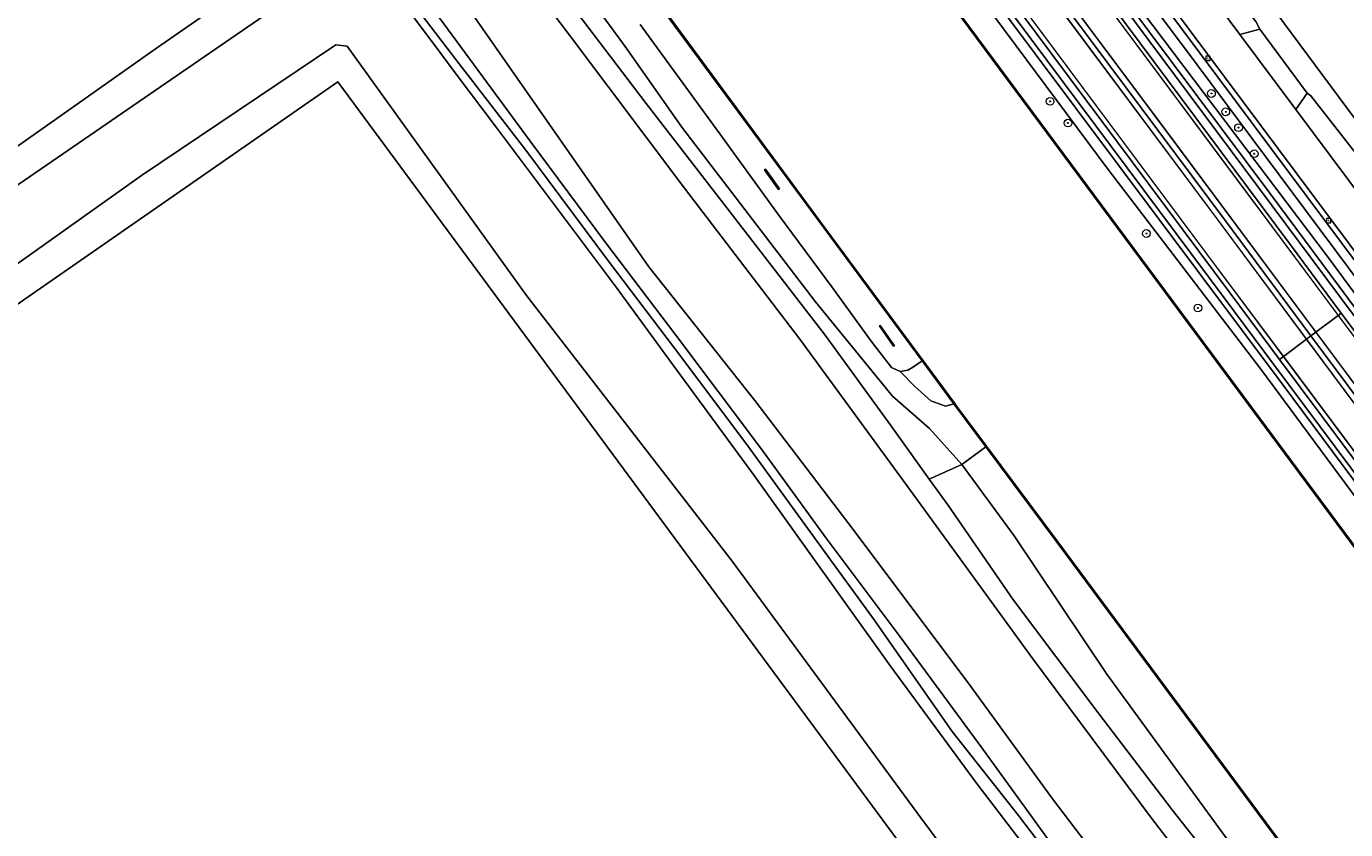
# Model space of a CAD drawing. Header units: metres. Extents: x 168032 to 180145, y 382923 to 399665.
# Tile 263 of 293: x 169665 to 169801, y 397392 to 397475. Entities that reach past the tile are written whole.
import ezdxf
from ezdxf.enums import TextEntityAlignment as Align

# ---------------------------------------------------------------- set-up
doc = ezdxf.new("R2010")
doc.units = ezdxf.units.M
doc.linetypes.add('VW-3-3_STREEP', pattern=[6, 3, -3])
doc.layers.get('0').update_dxf_attribs({"color": 8, "lineweight": 18})
for name, color, linetype, lineweight in [('B-WE-GK-BESCHOEIING_DAMWAND-G', 8, 'GK-BESCHOEIING', 18), ('B-WE-GK-KADEMUUR-GV', 8, 'Continuous', 18), ('B-WE-GR-BOOM-S', 8, 'Continuous', 18), ('B-WE-GR-BOS_GEMENGD-GV', 8, 'Continuous', 18), ('B-WE-GR-BOS_LOOF-GV', 8, 'Continuous', 18), ('B-WE-GR-GRAS-GV', 8, 'Continuous', 18), ('B-WE-GR-GROENVOORZIENING-GV', 8, 'Continuous', 18), ('B-WE-GR-HAAG-G', 8, 'GR-HAAG1', 18), ('B-WE-GR-STRUIK-GV', 8, 'Continuous', 18), ('B-WE-GW-TALUD_KRUIN-G', 8, 'Continuous', 18), ('B-WE-IE-MEUBILAIR_WEGMEUBILAIR-G', 8, 'Continuous', 18), ('B-WE-IE-TERREINAFSCHEIDING_KUNSTMATIG_HEKWERK-G', 8, 'IE-TERREINAFSCHEIDING-KUNSTMATIG', 18), ('B-WE-IE-TERREINAFSCHEIDING_KUNSTMATIG_MUUR-GV', 8, 'Continuous', 18), ('B-WE-OG-TERREIN_ERF-GV', 8, 'Continuous', 18), ('B-WE-OG-WATER-GV', 8, 'Continuous', 18), ('B-WE-OG-WATER_GREPPEL-GV', 8, 'Continuous', 18), ('B-WE-OG-WATER_SLOOT-GV', 8, 'Continuous', 18), ('B-WE-OG-WEG-GV', 8, 'Continuous', 18), ('B-WE-RI-GWA_KOLK-S', 8, 'Continuous', 18), ('B-WE-VH-VERHARDING_ASFALT-GV', 8, 'Continuous', 18), ('B-WE-VH-VERHARDING_BETONSTRAATSTEEN-GV', 8, 'Continuous', 18), ('B-WE-VH-VERHARDING_FUNDERING_ZAND-GV', 8, 'Continuous', 18), ('B-WE-VH-VERHARDING_GRASBETONSTEEN-GV', 8, 'Continuous', 18), ('B-WE-VW-MARKERING_LANGS_STREEP_33-G', 8, 'VW-3-3_STREEP', 13), ('B-WE-VW-MARKERING_LANGS_STREEP_DOORGETROKKEN_3X015-G', 8, 'Continuous', 13), ('B-WE-VW-MARKERING_PICTOGRAM-G', 8, 'Continuous', 18)]:
    doc.layers.add(name, color=color, linetype=linetype, lineweight=lineweight)
doc.styles.add('NLCS-ISO', font='NLCS-ISO.ttf')
doc.linetypes.add('GK-BESCHOEIING', pattern='A,30,-5,[1,NLCS.SHX,S=1,R=0,X=0,Y=0],-5', length=40)
doc.linetypes.add('GR-HAAG1', pattern='A,6,[176,NLCS.SHX,S=0.125,R=0,X=0,Y=0],-2', length=8)
doc.linetypes.add('IE-TERREINAFSCHEIDING-KUNSTMATIG', pattern='A,4,[82,NLCS.SHX,S=0.75,R=90,X=0,Y=0],4,-2', length=10)

# ---------------------------------------------------------------- blocks, each defined once
blk = doc.blocks.new('SRI-KOLK-SO')
at = {"color": 0, "linetype": 'ByBlock', "lineweight": 18}
blk.add_lwpolyline([(-1.125, -1.125), (1.125, -1.125), (1.125, 1.125), (-1.125, 1.125)], close=True, dxfattribs=at)
at = {"color": 0, "linetype": 'ByBlock', "lineweight": 18, "style": 'NLCS-ISO'}
blk.add_text('k', height=1.5, dxfattribs=at).set_placement((0, 0), align=Align.MIDDLE_CENTER)
blk = doc.blocks.new('SGR-BOOM_01-SO')
at = {"linetype": 'ByBlock', "lineweight": 18}
h = blk.add_hatch(color=0, dxfattribs=at)
h.dxf.hatch_style = 1
edge = h.paths.add_edge_path()
edge.add_arc((0, 0), 0.25, 0, 360)
at = {"color": 0, "linetype": 'ByBlock', "lineweight": 18}
for radius in [2, 0.25]:
    blk.add_circle((0, 0), radius, dxfattribs=at)

msp = doc.modelspace()

# ---------------------------------------------------------------- linework, layer by layer
at = {"layer": 'B-WE-GK-BESCHOEIING_DAMWAND-G', "flags": 128}
for points in [[(169638.37, 397641.729), (169658.733, 397614.351), (169680.825, 397584.766), (169702.843, 397554.926), (169730.758, 397517.612), (169754.97, 397484.883), (169779.341, 397452.045), (169804.395, 397418.286), (169831.302, 397381.879), (169848.598, 397358.696), (169863.92, 397338.299)], [(169760.753, 397435.991), (169747.292, 397454.188), (169728.305, 397479.945), (169700.033, 397518.184), (169681.011, 397543.951), (169668.154, 397561.2), (169661.74, 397569.811), (169637.838, 397602.143), (169619.671, 397626.382)], [(169742.581, 397458.223), (169741.125, 397460.266)], [(169754.508, 397441.956), (169753.048, 397444.072)]]:
    msp.add_lwpolyline(points, dxfattribs=at)
at = {"layer": 'B-WE-GK-KADEMUUR-GV', "flags": 128}
msp.add_lwpolyline([(169799.731, 397383.447), (169799.999, 397383.088), (169800.079, 397383.148), (169799.09, 397384.475), (169793.106, 397392.514), (169771.5, 397421.661), (169764.106, 397431.577), (169760.93, 397435.836), (169760.804, 397436.007), (169760.723, 397435.954), (169764.026, 397431.517), (169771.42, 397421.601), (169793.026, 397392.454), (169799.01, 397384.415)], close=True, dxfattribs=at)
at = {"layer": 'B-WE-GR-BOS_GEMENGD-GV', "flags": 128}
for points in [[(169556.118, 397443.816), (169578.644, 397411.698), (169582.969, 397406.093), (169609.125, 397424.369), (169644.618, 397449.306), (169678.028, 397472.829), (169697.141, 397486.096), (169696.646, 397486.753), (169694.063, 397490.257), (169692.609, 397492.228), (169679.485, 397510.025), (169672.569, 397519.403), (169659.222, 397537.749), (169648.968, 397551.841), (169643.126, 397559.555), (169626.002, 397582.162), (169622.461, 397587.003), (169603.195, 397613.33), (169600.712, 397616.493), (169592.559, 397626.877), (169582.389, 397641.044), (169575.996, 397649.949), (169553.939, 397678.617)], [(169767.669, 397390.63), (169763.066, 397396.636), (169754.149, 397408.78), (169739.994, 397428.518), (169731.619, 397439.98), (169725.706, 397448.071), (169713.354, 397464.514), (169709.011, 397470.295), (169706.605, 397473.498), (169700.929, 397481.053), (169699.324, 397483.189), (169663.181, 397458.343), (169613.52, 397423.571), (169581.979, 397401.629), (169569.002, 397420.486), (169539.688, 397462.947), (169507.065, 397509.507), (169467.654, 397564.776), (169464.684, 397569.304), (169462.999, 397571.542), (169462.344, 397572.352), (169462.115, 397573.683), (169462.05, 397573.627)], [(169707.542, 397221.459), (169707.288, 397221.862), (169672.93, 397271.468), (169639.625, 397317.184), (169610.627, 397359.881), (169586.483, 397396.014), (169594.145, 397401.039), (169623.394, 397421.944), (169676.464, 397459.633), (169696.61, 397473.179)], [(169696.61, 397473.179), (169697.797, 397473.038), (169716.41, 397447.202), (169737.722, 397419.658), (169757.288, 397393.028), (169772.727, 397372.271)]]:
    msp.add_lwpolyline(points, dxfattribs=at)
msp.add_lwpolyline([(169696.823, 397469.361), (169589.591, 397394.943), (169620.389, 397350.493), (169639.875, 397321.283), (169660.909, 397292.073), (169687.996, 397255.056), (169709.504, 397225.463), (169818.849, 397303.842), (169817.87, 397305.451)], close=True, dxfattribs=at)
at = {"layer": 'B-WE-GR-BOS_LOOF-GV', "flags": 128}
msp.add_lwpolyline([(169789.123, 397390.734), (169776.57, 397407.938), (169766.965, 397422.275), (169761.538, 397429.679), (169758.171, 397428.147), (169760.073, 397425.492), (169766.897, 397415.613), (169775.675, 397403.942), (169783.34, 397393.889), (169791.224, 397383.877)], dxfattribs=at)
at = {"layer": 'B-WE-GR-GRAS-GV', "flags": 128}
for points in [[(169834.884, 397384.112), (169794.857, 397437.908), (169764.916, 397477.898), (169760.956, 397483.187), (169705.109, 397558.343), (169676.296, 397596.811), (169673.925, 397600.011), (169652.218, 397629.299), (169641.202, 397644.055), (169640.852, 397643.789), (169658.455, 397619.631), (169674.879, 397597.08), (169698.113, 397565.863), (169720.217, 397536.437), (169733.723, 397518.097), (169747.256, 397499.787), (169760.629, 397481.874), (169776.727, 397460.25), (169792.537, 397439.564), (169807.491, 397419.372), (169821.359, 397400.456), (169835.756, 397381.339)], [(169835.756, 397381.339), (169821.359, 397400.456), (169807.491, 397419.372), (169792.537, 397439.564), (169776.727, 397460.25), (169760.629, 397481.874), (169747.256, 397499.787), (169733.723, 397518.097), (169720.217, 397536.437), (169698.113, 397565.863), (169674.879, 397597.08), (169658.455, 397619.631), (169640.852, 397643.789), (169638.388, 397641.789), (169658.773, 397614.381), (169680.865, 397584.796), (169702.883, 397554.956), (169730.798, 397517.642), (169755.01, 397484.913), (169779.381, 397452.075), (169804.435, 397418.316), (169831.342, 397381.909)]]:
    msp.add_lwpolyline(points, dxfattribs=at)
msp.add_lwpolyline([(169807.428, 397513.949), (169792.501, 397503.286), (169791.882, 397501.415), (169800.693, 397490.303), (169790.136, 397481.968), (169846.73, 397405.689), (169847.954, 397404.353), (169872.068, 397421.639)], close=True, dxfattribs=at)
at = {"layer": 'B-WE-GR-GROENVOORZIENING-GV', "flags": 128}
for points in [[(169793.893, 397376.507), (169781.205, 397393.027), (169768.91, 397409.527), (169756.511, 397426.604), (169744.748, 397442.655), (169732.777, 397458.307), (169720.837, 397474.18), (169708.935, 397489.975), (169696.587, 397507.095), (169684.797, 397522.798), (169672.184, 397539.756), (169659.748, 397555.652), (169647.079, 397572.032), (169635.029, 397587.948), (169623.352, 397603.5), (169615.033, 397614.062), (169610.98, 397619.488), (169607.005, 397624.857), (169599.533, 397635.298), (169594.096, 397643.418), (169588.324, 397652.295), (169581.163, 397662.898), (169572.573, 397674.896), (169565.142, 397684.926)], [(169575.326, 397657.069), (169586.474, 397642.345), (169596.869, 397629.125), (169605.22, 397617.667), (169614.025, 397605.436), (169622.513, 397593.921), (169630.876, 397582.755), (169639.338, 397571.712), (169647.676, 397561.022), (169655.462, 397550.693), (169662.913, 397541.428), (169670.538, 397530.895), (169677.605, 397522.457), (169685.028, 397511.666), (169694.025, 397499.971), (169697.883, 397494.447), (169710.785, 397476.349), (169729.072, 397450.153), (169740.081, 397436.305), (169750.264, 397422.928), (169762.478, 397406.663), (169771.044, 397394.862), (169781.098, 397381.691)]]:
    msp.add_lwpolyline(points, dxfattribs=at)
for points in [[(169704.284, 397503.344), (169691.773, 397520.349), (169681.445, 397534.481), (169673.132, 397545.288), (169668.597, 397551.617), (169666.782, 397550.357), (169672.109, 397543.446), (169681.398, 397530.992), (169691.941, 397517.059), (169702.526, 397502.849), (169710.865, 397491.503), (169719.108, 397479.839), (169728.788, 397467.098), (169738.948, 397454.006), (169747.351, 397443.088), (169754.18, 397433.717), (169758.171, 397428.147), (169761.538, 397429.679), (169758.198, 397433.406), (169754.337, 397436.775), (169746.374, 397446.525), (169732.511, 397464.656), (169726.64, 397473.02), (169715.958, 397487.601)], [(169761.538, 397429.679), (169766.965, 397422.275), (169776.57, 397407.938), (169789.123, 397390.734), (169799.619, 397376.308), (169812.391, 397359.466), (169822.242, 397346.669), (169832.187, 397334.306), (169840.105, 397322.683), (169843.233, 397324.847), (169834.185, 397337.008), (169818.554, 397358.074), (169804.151, 397377.438), (169803.291, 397376.063), (169803.211, 397376.003), (169797.341, 397383.714), (169797.421, 397383.774), (169799.01, 397384.415), (169793.026, 397392.454), (169771.42, 397421.601), (169764.026, 397431.517)]]:
    msp.add_lwpolyline(points, close=True, dxfattribs=at)
at = {"layer": 'B-WE-GR-HAAG-G', "flags": 128}
for points in [[(169933.128, 397274.471), (169918.417, 397293.8), (169878.056, 397347.645), (169850.132, 397385.222), (169841.947, 397396.152), (169841.203, 397397.145), (169837.208, 397402.481), (169812.965, 397434.856), (169785.938, 397471.114), (169780.386, 397478.582), (169761.541, 397503.926), (169716.21, 397564.333), (169695.843, 397591.648), (169693.221, 397595.175), (169684.032, 397607.536), (169674.614, 397620.206), (169657.001, 397643.909), (169640.974, 397665.573), (169627.988, 397683.156), (169617.238, 397698.189), (169600.871, 397721.128), (169586.028, 397742.235), (169576.072, 397756.833), (169572.977, 397761.371), (169564.864, 397773.598), (169560.898, 397779.574)], [(169933.128, 397274.471), (169918.417, 397293.8), (169878.056, 397347.645), (169850.132, 397385.222), (169841.947, 397396.152), (169841.203, 397397.145), (169837.208, 397402.481), (169812.965, 397434.856), (169785.938, 397471.114), (169780.386, 397478.582), (169761.541, 397503.926), (169716.21, 397564.333), (169695.843, 397591.648), (169693.221, 397595.175), (169684.032, 397607.536), (169674.614, 397620.206), (169657.001, 397643.909), (169640.974, 397665.573), (169627.988, 397683.156), (169617.238, 397698.189), (169600.871, 397721.128), (169586.028, 397742.235), (169576.072, 397756.833)]]:
    msp.add_lwpolyline(points, dxfattribs=at)
at = {"layer": 'B-WE-GR-STRUIK-GV', "flags": 128}
msp.add_lwpolyline([(169715.958, 397487.601), (169726.64, 397473.02), (169732.511, 397464.656), (169746.374, 397446.525), (169754.337, 397436.775), (169758.198, 397433.406), (169761.538, 397429.679), (169764.026, 397431.517), (169760.723, 397435.954), (169759.839, 397435.717), (169758.329, 397436.28), (169756.671, 397437.764), (169755.141, 397439.322), (169754.249, 397439.742), (169752.154, 397442.45), (169748.07, 397448.093), (169742.543, 397455.574), (169736.719, 397463.582), (169728.191, 397475.302)], dxfattribs=at)
at = {"layer": 'B-WE-GW-TALUD_KRUIN-G', "flags": 128}
for points in [[(169866.651, 397340.133), (169855.529, 397354.226), (169845.133, 397368.891), (169835.756, 397381.339), (169821.359, 397400.456), (169807.491, 397419.372), (169792.537, 397439.564), (169776.727, 397460.25), (169760.629, 397481.874), (169747.256, 397499.787), (169733.723, 397518.097), (169720.217, 397536.437), (169698.113, 397565.863), (169674.879, 397597.08), (169658.455, 397619.631), (169640.852, 397643.789)], [(169668.597, 397551.617), (169673.132, 397545.288), (169681.445, 397534.481), (169691.773, 397520.349), (169704.284, 397503.344), (169715.958, 397487.601), (169726.64, 397473.02), (169732.511, 397464.656), (169746.374, 397446.525), (169754.337, 397436.775), (169758.198, 397433.406), (169761.538, 397429.679)], [(169761.538, 397429.679), (169766.965, 397422.275), (169776.57, 397407.938), (169789.123, 397390.734), (169799.619, 397376.308), (169812.391, 397359.466), (169822.242, 397346.669), (169832.187, 397334.306), (169840.105, 397322.683)]]:
    msp.add_lwpolyline(points, dxfattribs=at)
at = {"layer": 'B-WE-IE-MEUBILAIR_WEGMEUBILAIR-G', "flags": 128}
for points in [[(169559.138, 397772.225), (169560.295, 397770.672), (169665.555, 397629.342), (169682.596, 397606.468), (169691.617, 397594.357), (169698.142, 397585.599), (169727.826, 397545.697), (169758.322, 397504.839), (169778.553, 397477.77), (169793.482, 397457.794), (169827.648, 397411.85), (169839.566, 397395.919), (169839.721, 397395.712), (169871.625, 397353.068), (169875.574, 397347.592), (169923.392, 397283.411), (169933.178, 397270.277), (169957.004, 397238.582)], [(169977.888, 397192.504), (169937.98, 397245.99), (169893.279, 397305.866), (169866.576, 397341.628), (169856.727, 397354.832), (169834.884, 397384.112), (169794.857, 397437.908), (169764.916, 397477.898), (169760.956, 397483.187), (169705.109, 397558.343), (169676.296, 397596.811), (169673.925, 397600.011), (169652.218, 397629.299), (169626.568, 397663.655), (169624.265, 397666.74), (169597.154, 397703.201)]]:
    msp.add_lwpolyline(points, dxfattribs=at)
at = {"layer": 'B-WE-IE-TERREINAFSCHEIDING_KUNSTMATIG_HEKWERK-G', "flags": 128}
msp.add_lwpolyline([(169797.74, 397467.9), (169820.258, 397439.159), (169831.675, 397423.823)], dxfattribs=at)
at = {"layer": 'B-WE-IE-TERREINAFSCHEIDING_KUNSTMATIG_MUUR-GV', "flags": 128}
for points in [[(169638.388, 397641.789), (169638.31, 397641.725), (169658.693, 397614.321), (169680.785, 397584.736), (169702.803, 397554.896), (169730.718, 397517.582), (169754.93, 397484.853), (169779.301, 397452.015), (169804.355, 397418.256), (169831.262, 397381.849), (169848.558, 397358.666), (169863.88, 397338.269), (169863.96, 397338.329), (169848.638, 397358.726), (169831.342, 397381.909), (169804.435, 397418.316), (169779.381, 397452.075), (169755.01, 397484.913), (169730.798, 397517.642), (169702.883, 397554.956), (169680.865, 397584.796), (169658.773, 397614.381)], [(169619.619, 397626.369), (169637.798, 397602.113), (169661.7, 397569.781), (169668.114, 397561.17), (169680.971, 397543.921), (169699.993, 397518.154), (169728.265, 397479.915), (169747.252, 397454.158), (169757.412, 397440.424), (169760.723, 397435.954), (169760.804, 397436.007), (169747.332, 397454.218), (169728.345, 397479.975), (169700.073, 397518.214), (169681.051, 397543.981), (169668.194, 397561.23), (169661.78, 397569.841), (169637.878, 397602.173), (169619.699, 397626.429)], [(169741.166, 397460.295), (169741.084, 397460.237), (169742.54, 397458.194), (169742.622, 397458.252)], [(169754.549, 397441.984), (169753.089, 397444.1), (169753.007, 397444.044), (169754.467, 397441.928)]]:
    msp.add_lwpolyline(points, close=True, dxfattribs=at)
at = {"layer": 'B-WE-OG-TERREIN_ERF-GV', "flags": 128}
msp.add_lwpolyline([(169790.136, 397481.968), (169788.258, 397480.485), (169792.017, 397475.583), (169792.439, 397474.791), (169797.342, 397468.163), (169797.74, 397467.9), (169820.258, 397439.159), (169831.675, 397423.823), (169844.943, 397405.009), (169846.334, 397403.192), (169847.954, 397404.353), (169846.73, 397405.689)], close=True, dxfattribs=at)
at = {"layer": 'B-WE-OG-WATER-GV', "flags": 128}
for points in [[(169831.262, 397381.849), (169804.355, 397418.256), (169779.301, 397452.015), (169754.93, 397484.853), (169730.718, 397517.582), (169702.803, 397554.896), (169680.785, 397584.736), (169658.693, 397614.321), (169638.31, 397641.725), (169619.699, 397626.429), (169637.878, 397602.173), (169661.78, 397569.841), (169668.194, 397561.23), (169681.051, 397543.981), (169700.073, 397518.214), (169728.345, 397479.975), (169747.332, 397454.218), (169760.804, 397436.007), (169760.93, 397435.836), (169764.106, 397431.577), (169771.5, 397421.661), (169793.106, 397392.514), (169799.09, 397384.475)], [(169624.181, 397585.814), (169632.164, 397575.264), (169639.401, 397565.642), (169647.672, 397554.466), (169656.258, 397542.959), (169667.379, 397527.744), (169679.024, 397512.064), (169687.676, 397500.551), (169695.393, 397490.248), (169700.75, 397482.575), (169709.072, 397471.673), (169716.325, 397462.249), (169724.903, 397450.766), (169731.727, 397441.722), (169739.152, 397431.886), (169746.83, 397421.297), (169752.435, 397413.576), (169760.546, 397402.006), (169767.406, 397393.3), (169777.107, 397380.555)], [(169771.142, 397389.891), (169763.713, 397400.153), (169755.138, 397411.817), (169747.48, 397422.031), (169740.762, 397431.262), (169731.889, 397443.086), (169724.589, 397452.682), (169716.778, 397463.19), (169705.979, 397477.871), (169699.254, 397486.258), (169694.628, 397492.534), (169688.842, 397500.444), (169682.311, 397509.164), (169677.504, 397515.653), (169670.995, 397524.126), (169665.166, 397532.21), (169658.094, 397541.661), (169653.491, 397548.143), (169649.066, 397553.879), (169644.665, 397560.069), (169639.859, 397566.465), (169634.957, 397572.907), (169629.226, 397580.294)], [(169728.191, 397475.302), (169736.719, 397463.582), (169742.543, 397455.574), (169748.07, 397448.093), (169752.154, 397442.45), (169754.249, 397439.742), (169755.141, 397439.322), (169755.934, 397439.467), (169756.524, 397439.803), (169757.412, 397440.424), (169747.252, 397454.158), (169728.265, 397479.915)]]:
    msp.add_lwpolyline(points, dxfattribs=at)
for points in [[(169741.084, 397460.237), (169741.166, 397460.295), (169742.622, 397458.252), (169742.54, 397458.194)], [(169753.007, 397444.044), (169753.089, 397444.1), (169754.549, 397441.984), (169754.467, 397441.928)]]:
    msp.add_lwpolyline(points, close=True, dxfattribs=at)
at = {"layer": 'B-WE-OG-WATER_GREPPEL-GV', "flags": 128}
for points in [[(169569.002, 397420.486), (169581.979, 397401.629), (169613.52, 397423.571), (169663.181, 397458.343), (169699.324, 397483.189), (169697.706, 397485.343), (169697.633, 397485.44), (169697.141, 397486.096), (169678.028, 397472.829), (169644.618, 397449.306), (169609.125, 397424.369), (169582.969, 397406.093), (169578.644, 397411.698), (169556.118, 397443.816)], [(169818.849, 397303.842), (169820.098, 397304.738), (169821.9, 397305.636), (169821.128, 397306.687), (169812.692, 397318.177), (169791.539, 397347.427), (169772.727, 397372.271), (169757.288, 397393.028), (169737.722, 397419.658), (169716.41, 397447.202), (169697.797, 397473.038), (169696.61, 397473.179), (169676.464, 397459.633), (169623.394, 397421.944), (169594.145, 397401.039), (169586.483, 397396.014), (169610.627, 397359.881), (169639.625, 397317.184), (169672.93, 397271.468), (169707.288, 397221.862), (169707.542, 397221.459)], [(169710.681, 397223.844), (169709.504, 397225.463), (169687.996, 397255.056), (169660.909, 397292.073), (169639.875, 397321.283), (169620.389, 397350.493), (169589.591, 397394.943), (169696.823, 397469.361), (169817.87, 397305.451), (169818.849, 397303.842)]]:
    msp.add_lwpolyline(points, dxfattribs=at)
at = {"layer": 'B-WE-OG-WATER_SLOOT-GV', "flags": 128}
for points in [[(169781.098, 397381.691), (169771.044, 397394.862), (169762.478, 397406.663), (169750.264, 397422.928), (169740.081, 397436.305), (169729.072, 397450.153), (169710.785, 397476.349), (169697.883, 397494.447), (169694.025, 397499.971), (169685.028, 397511.666), (169677.605, 397522.457), (169670.538, 397530.895), (169662.913, 397541.428), (169655.462, 397550.693), (169647.676, 397561.022), (169639.338, 397571.712), (169630.876, 397582.755), (169622.513, 397593.921), (169614.025, 397605.436), (169605.22, 397617.667), (169596.869, 397629.125), (169586.474, 397642.345), (169575.326, 397657.069)], [(169777.107, 397380.555), (169767.406, 397393.3), (169760.546, 397402.006), (169752.435, 397413.576), (169746.83, 397421.297), (169739.152, 397431.886), (169731.727, 397441.722), (169724.903, 397450.766), (169716.325, 397462.249), (169709.072, 397471.673), (169700.75, 397482.575), (169695.393, 397490.248), (169687.676, 397500.551), (169679.024, 397512.064), (169667.379, 397527.744), (169656.258, 397542.959), (169647.672, 397554.466), (169639.401, 397565.642), (169632.164, 397575.264), (169624.181, 397585.814)], [(169626.002, 397582.162), (169643.126, 397559.555), (169648.968, 397551.841), (169659.222, 397537.749), (169672.569, 397519.403), (169679.485, 397510.025), (169692.609, 397492.228), (169694.063, 397490.257), (169696.646, 397486.753), (169697.141, 397486.096), (169697.633, 397485.44), (169697.706, 397485.343), (169699.324, 397483.189), (169700.929, 397481.053), (169706.605, 397473.498), (169709.011, 397470.295), (169713.354, 397464.514), (169725.706, 397448.071), (169731.619, 397439.98), (169739.994, 397428.518), (169754.149, 397408.78), (169763.066, 397396.636), (169767.669, 397390.63)], [(169629.226, 397580.294), (169634.957, 397572.907), (169639.859, 397566.465), (169644.665, 397560.069), (169649.066, 397553.879), (169653.491, 397548.143), (169658.094, 397541.661), (169665.166, 397532.21), (169670.995, 397524.126), (169677.504, 397515.653), (169682.311, 397509.164), (169688.842, 397500.444), (169694.628, 397492.534), (169699.254, 397486.258), (169705.979, 397477.871), (169716.778, 397463.19), (169724.589, 397452.682), (169731.889, 397443.086), (169740.762, 397431.262), (169747.48, 397422.031), (169755.138, 397411.817), (169763.713, 397400.153), (169771.142, 397389.891)]]:
    msp.add_lwpolyline(points, dxfattribs=at)
msp.add_lwpolyline([(169755.141, 397439.322), (169756.671, 397437.764), (169758.329, 397436.28), (169759.839, 397435.717), (169760.723, 397435.954), (169757.412, 397440.424), (169756.524, 397439.803), (169755.934, 397439.467)], close=True, dxfattribs=at)
at = {"layer": 'B-WE-OG-WEG-GV', "flags": 128}
for points in [[(169928.685, 397281.569), (169927.153, 397283.62), (169704.62, 397581.641), (169684.716, 397608.381), (169653.096, 397650.862), (169625.103, 397689.098), (169602.287, 397721.154), (169582.395, 397749.572), (169557.957, 397785.384), (169558.394, 397785.691), (169551.988, 397795.366), (169548.613, 397800.463)], [(169627.988, 397683.156), (169640.974, 397665.573), (169657.001, 397643.909), (169674.614, 397620.206), (169684.032, 397607.536), (169693.221, 397595.175), (169695.843, 397591.648), (169716.21, 397564.333), (169761.541, 397503.926), (169780.386, 397478.582), (169785.938, 397471.114), (169812.965, 397434.856), (169837.208, 397402.481), (169841.203, 397397.145), (169841.947, 397396.152), (169850.132, 397385.222)]]:
    msp.add_lwpolyline(points, dxfattribs=at)
for points in [[(169683.275, 397606.973), (169682.596, 397606.468), (169691.617, 397594.357), (169698.142, 397585.599), (169727.826, 397545.697), (169758.322, 397504.839), (169778.553, 397477.77), (169793.482, 397457.794), (169827.648, 397411.85), (169839.566, 397395.919), (169840.252, 397396.433), (169824.538, 397417.278), (169799.576, 397451.108), (169779.206, 397478.059), (169774.307, 397484.542), (169748.292, 397519.689), (169723.452, 397552.708), (169707.388, 397574.662), (169692.408, 397594.761), (169685.875, 397603.527)], [(169684.032, 397607.536), (169683.275, 397606.973), (169685.875, 397603.527), (169692.408, 397594.761), (169707.388, 397574.662), (169723.452, 397552.708), (169748.292, 397519.689), (169774.307, 397484.542), (169779.206, 397478.059), (169799.576, 397451.108), (169824.538, 397417.278), (169840.252, 397396.433), (169841.203, 397397.145), (169837.208, 397402.481), (169812.965, 397434.856), (169785.938, 397471.114), (169780.386, 397478.582), (169761.541, 397503.926), (169716.21, 397564.333), (169695.843, 397591.648), (169693.221, 397595.175)], [(169682.596, 397606.468), (169682.138, 397606.128), (169691.105, 397594.096), (169701.527, 397580.112), (169727.32, 397545.3), (169762.872, 397497.901), (169778.047, 397477.545), (169800.821, 397446.999), (169839.135, 397395.597), (169839.566, 397395.919), (169827.648, 397411.85), (169793.482, 397457.794), (169778.553, 397477.77), (169758.322, 397504.839), (169727.826, 397545.697), (169698.142, 397585.599), (169691.617, 397594.357)], [(169774.223, 397498.788), (169772.817, 397497.738), (169790.368, 397474.24), (169792.439, 397474.791), (169792.017, 397475.583), (169788.258, 397480.485)], [(169765.377, 397478.28), (169764.916, 397477.898), (169794.857, 397437.908), (169834.884, 397384.112), (169856.727, 397354.832), (169857.096, 397355.321), (169856.957, 397355.507), (169853.651, 397359.936), (169842.887, 397374.353), (169817.934, 397407.833), (169793.855, 397440.093), (169788.732, 397446.957)], [(169792.439, 397474.791), (169790.368, 397474.24), (169796.168, 397466.476), (169797.342, 397468.163)], [(169797.74, 397467.9), (169797.342, 397468.163), (169796.168, 397466.476), (169831.887, 397418.654), (169837.392, 397411.285), (169847.7, 397397.484), (169850.59, 397397.635), (169846.334, 397403.192), (169844.943, 397405.009), (169831.675, 397423.823), (169820.258, 397439.159)]]:
    msp.add_lwpolyline(points, close=True, dxfattribs=at)
at = {"layer": 'B-WE-VH-VERHARDING_ASFALT-GV', "flags": 128}
for points in [[(169751.782, 397526.111), (169745.271, 397534.901), (169708.42, 397584.264), (169691.978, 397606.288), (169688.349, 397611.149), (169685.195, 397608.746), (169775.843, 397487.212), (169872.154, 397358.197), (169929.382, 397281.57), (169931.698, 397278.676), (169936.032, 397273.783), (169940.553, 397269.369), (169944.675, 397265.805), (169949.114, 397262.186), (169952.416, 397259.768), (169955.805, 397257.474), (169967.527, 397249.963)], [(169932.702, 397283.959), (169917.402, 397304.192), (169912.904, 397310.397), (169888.674, 397342.63), (169883.449, 397349.723), (169869.763, 397368.09), (169860.868, 397379.855), (169854.172, 397388.819), (169847.7, 397397.484), (169837.392, 397411.285), (169831.887, 397418.654), (169796.168, 397466.476), (169790.368, 397474.24), (169772.817, 397497.738), (169771.56, 397499.421), (169759.961, 397514.95), (169751.782, 397526.111)]]:
    msp.add_lwpolyline(points, dxfattribs=at)
for points in [[(169741.103, 397525.49), (169740.865, 397525.312), (169738.483, 397523.535), (169737.959, 397523.144), (169762.377, 397490.468), (169762.738, 397489.984), (169788.881, 397454.929), (169797.753, 397443.008), (169798.258, 397443.385), (169800.587, 397445.128), (169800.899, 397445.361), (169795.52, 397452.576), (169777.198, 397477.168), (169770.953, 397485.551), (169749.353, 397514.39)], [(169737.959, 397523.144), (169737.502, 397522.804), (169735.107, 397521.017), (169734.685, 397520.702), (169760.317, 397486.404), (169765.994, 397478.79), (169789.373, 397447.436), (169794.496, 397440.572), (169794.886, 397440.863), (169797.296, 397442.666), (169797.753, 397443.008), (169788.881, 397454.929), (169762.738, 397489.984), (169762.377, 397490.468)], [(169800.899, 397445.361), (169800.587, 397445.128), (169798.258, 397443.385), (169797.753, 397443.008), (169815.807, 397418.748), (169838.402, 397388.439), (169857.519, 397362.818), (169858.033, 397363.201), (169860.404, 397364.966), (169860.708, 397365.192), (169851.638, 397377.373), (169838.173, 397395.407), (169819.64, 397420.227)], [(169797.753, 397443.008), (169797.296, 397442.666), (169794.886, 397440.863), (169794.496, 397440.572), (169818.575, 397408.311), (169843.528, 397374.831), (169854.292, 397360.414), (169854.679, 397360.703), (169857.062, 397362.477), (169857.519, 397362.818), (169838.402, 397388.439), (169815.807, 397418.748)]]:
    msp.add_lwpolyline(points, close=True, dxfattribs=at)
at = {"layer": 'B-WE-VH-VERHARDING_BETONSTRAATSTEEN-GV', "flags": 128}
for points in [[(169685.195, 397608.746), (169684.716, 397608.381), (169704.62, 397581.641), (169927.153, 397283.62), (169928.685, 397281.569)], [(169943.332, 397266.202), (169948.724, 397261.773), (169949.114, 397262.186), (169944.675, 397265.805), (169940.553, 397269.369), (169936.032, 397273.783), (169931.698, 397278.676), (169929.382, 397281.57), (169872.154, 397358.197), (169775.843, 397487.212), (169685.195, 397608.746)]]:
    msp.add_lwpolyline(points, dxfattribs=at)
at = {"layer": 'B-WE-VH-VERHARDING_FUNDERING_ZAND-GV', "flags": 128}
for points in [[(169565.142, 397684.926), (169572.573, 397674.896), (169581.163, 397662.898), (169588.324, 397652.295), (169594.096, 397643.418), (169599.533, 397635.298), (169607.005, 397624.857), (169610.98, 397619.488), (169615.033, 397614.062), (169623.352, 397603.5), (169635.029, 397587.948), (169647.079, 397572.032), (169659.748, 397555.652), (169672.184, 397539.756), (169684.797, 397522.798), (169696.587, 397507.095), (169708.935, 397489.975), (169720.837, 397474.18), (169732.777, 397458.307), (169744.748, 397442.655), (169756.511, 397426.604), (169768.91, 397409.527), (169781.205, 397393.027), (169793.893, 397376.507)], [(169791.224, 397383.877), (169783.34, 397393.889), (169775.675, 397403.942), (169766.897, 397415.613), (169760.073, 397425.492), (169758.171, 397428.147), (169754.18, 397433.717), (169747.351, 397443.088), (169738.948, 397454.006), (169728.788, 397467.098), (169719.108, 397479.839), (169710.865, 397491.503), (169702.526, 397502.849), (169691.941, 397517.059), (169681.398, 397530.992), (169672.109, 397543.446), (169666.782, 397550.357), (169662.322, 397556.143), (169652.655, 397568.369), (169643.38, 397580.399)]]:
    msp.add_lwpolyline(points, dxfattribs=at)
at = {"layer": 'B-WE-VH-VERHARDING_GRASBETONSTEEN-GV', "flags": 128}
for points in [[(169858.308, 397369.875), (169839.135, 397395.597), (169800.821, 397446.999), (169778.047, 397477.545), (169762.872, 397497.901), (169727.32, 397545.3), (169701.527, 397580.112), (169691.105, 397594.096), (169682.138, 397606.128), (169681.448, 397605.613), (169688.874, 397595.653), (169690.331, 397593.701), (169709.999, 397567.338), (169715.066, 397560.518), (169741.103, 397525.49), (169749.353, 397514.39), (169770.953, 397485.551), (169777.198, 397477.168), (169795.52, 397452.576), (169800.899, 397445.361), (169819.64, 397420.227), (169838.173, 397395.407), (169851.638, 397377.373)], [(169843.528, 397374.831), (169818.575, 397408.311), (169794.496, 397440.572), (169789.373, 397447.436), (169765.994, 397478.79), (169760.317, 397486.404), (169734.685, 397520.702), (169725.994, 397532.331), (169706.592, 397558.613), (169686.27, 397585.797), (169675.044, 397600.846), (169674.403, 397600.367), (169685.629, 397585.318), (169705.95, 397558.136), (169725.351, 397531.854), (169734.044, 397520.223), (169759.676, 397485.926), (169765.353, 397478.312), (169765.377, 397478.28), (169788.732, 397446.957), (169793.855, 397440.093), (169817.934, 397407.833), (169842.887, 397374.353)]]:
    msp.add_lwpolyline(points, dxfattribs=at)
at = {"layer": 'B-WE-VW-MARKERING_LANGS_STREEP_33-G', "const_width": 0.15, "flags": 128}
for points in [[(168663.566, 398966.886), (168663.81, 398966.56), (168683.85, 398939.574), (168687.432, 398934.773), (168695.741, 398923.634), (168699.311, 398918.865), (168714.149, 398898.866), (168723.248, 398886.636), (168723.682, 398886.053), (168742.75, 398860.403), (168753.118, 398846.445), (168767.915, 398826.525), (168792.24, 398793.869), (168803.712, 398778.624), (168813.371, 398765.968), (168830.183, 398743.936), (168843.488, 398726.745), (168852.649, 398715.025), (168877.24, 398683.884), (168888.579, 398669.651), (168892.719, 398664.47), (168905.625, 398648.318), (168906.641, 398647.047), (168927.897, 398620.319), (168936.737, 398609.262), (168949.567, 398593.214), (168958.627, 398581.408), (168964.598, 398573.497), (168967.397, 398569.764), (168971.082, 398564.85), (168980.716, 398551.889), (168997.466, 398529.481), (169020.107, 398499.13), (169027.204, 398489.639), (169040.743, 398471.536), (169055.497, 398451.74), (169064.014, 398440.301), (169075.759, 398424.518), (169082.66, 398414.941), (169086.679, 398409.348), (169087.311, 398408.468), (169092.79, 398400.638), (169098.778, 398392.051), (169106.428, 398380.731), (169114.846, 398368.191), (169121.749, 398357.562), (169133.195, 398339.355), (169141.533, 398326.011), (169145.725, 398319.301), (169149.518, 398313.332), (169154.381, 398305.894), (169162.28, 398293.82), (169172.849, 398278.255), (169181.899, 398265.168), (169190.992, 398252.297), (169197.693, 398243.037), (169200.047, 398239.783), (169208.094, 398228.624), (169208.928, 398227.502), (169234.512, 398193.198), (169257.271, 398162.637), (169261.584, 398156.846), (169290.08, 398118.618), (169317.014, 398082.462), (169318.161, 398080.923), (169347.085, 398042.016), (169376.591, 398002.446), (169376.738, 398002.249), (169387.316, 397987.87), (169405.092, 397964.157), (169431.093, 397929.085), (169436.401, 397922.002), (169454.996, 397897.188), (169462.891, 397886.418), (169481.262, 397861.858), (169496.183, 397841.843), (169510.418, 397822.748), (169541.436, 397781.099), (169544.236, 397777.323), (169555.897, 397761.614), (169558.309, 397758.365), (169583.433, 397724.619), (169610.915, 397687.701), (169615.6, 397681.412), (169636.811, 397652.94), (169661.863, 397619.325), (169675.414, 397601.121), (169699.118, 397569.28), (169707.001, 397558.756), (169730.636, 397527.013), (169735.107, 397521.017), (169759.476, 397488.338), (169788.453, 397449.474), (169794.886, 397440.863), (169813.184, 397416.368), (169846.164, 397372.145), (169854.679, 397360.703), (169869.635, 397340.607), (169888.976, 397314.746), (169914.022, 397281.158), (169914.469, 397280.558), (169939.822, 397246.505), (169965.388, 397212.257), (169974.243, 397200.401), (169992.585, 397175.838), (170016.232, 397144.17), (170034.08, 397120.254), (170043.871, 397107.135), (170066.82, 397076.416), (170093.903, 397040.116), (170099.716, 397032.324), (170136.639, 396982.806), (170153.695, 396959.983), (170161.325, 396949.774), (170183.597, 396919.921), (170186.927, 396915.458), (170201.768, 396895.572), (170213.485, 396879.837), (170227.432, 396861.106), (170250.932, 396829.4), (170273.171, 396799.402), (170280.372, 396789.69), (170311.618, 396747.553), (170332.654, 396719.212), (170342.266, 396706.261), (170369.994, 396668.866), (170392.219, 396638.887), (170399.965, 396628.439), (170446.363, 396565.937), (170451.819, 396558.585), (170507.845, 396483.096), (170511.435, 396478.26), (170532.772, 396449.523), (170545.638, 396432.139), (170571.007, 396397.972), (170586.183, 396377.533), (170622.215, 396328.908), (170630.602, 396317.647), (170658.825, 396279.748), (170690.197, 396237.381), (170706.119, 396215.879), (170713.852, 396205.474), (170730.677, 396182.821), (170749.618, 396157.277), (170749.786, 396157.05), (170765.931, 396135.308), (170783.952, 396111.136), (170795.393, 396096.255), (170804.923, 396084.278), (170809.65, 396078.605), (170810.613, 396077.489), (170817.941, 396069.001), (170823.912, 396062.46), (170832.116, 396053.815), (170841.517, 396044.402), (170845.278, 396040.768), (170850.273, 396035.941), (170860.435, 396026.758), (170867.773, 396020.427), (170873.441, 396015.72), (170877.137, 396012.705), (170881.628, 396009.164), (170883.666, 396007.579), (170885.828, 396005.898), (170888.017, 396004.135), (170892.16, 396001.068), (170895.983, 395998.282), (170901.608, 395994.19), (170904.467, 395992.185), (170907.159, 395990.312), (170910.575, 395988.028), (170914.084, 395985.696), (170916.921, 395983.855), (170924.126, 395979.278), (170931.247, 395974.933), (170939.669, 395969.992), (170943.679, 395967.677), (170948.077, 395965.225), (170954.15, 395961.955), (170959.149, 395959.255), (170963.48, 395957.059), (170967.805, 395954.88), (170968.365, 395954.605), (170971.255, 395953.183), (170979.619, 395949.224), (170992.329, 395943.677), (170996.413, 395941.934), (171004.533, 395938.605), (171007.746, 395937.293), (171011.116, 395935.986), (171014.497, 395934.704), (171020.635, 395932.461), (171028.566, 395929.684), (171028.606, 395929.671), (171038.896, 395926.327), (171046.631, 395923.895), (171057.694, 395920.724), (171062.665, 395919.423), (171070.829, 395917.286), (171081.369, 395914.755), (171099.481, 395910.816), (171109.782, 395908.686), (171116.95, 395907.326), (171122.191, 395906.488)], [(168872.862, 398744.911), (168867.511, 398740.853), (168866.174, 398739.557), (168865.139, 398738.147), (168863.995, 398736.269), (168863.31, 398734.65), (168862.847, 398733.092), (168862.535, 398730.957), (168862.445, 398729.166), (168862.651, 398727.359), (168863.139, 398725.292), (168863.722, 398723.648), (168864.417, 398722.263), (168865.506, 398720.63), (168865.676, 398720.4), (168871.092, 398712.947), (168892.382, 398684.479), (168906.721, 398665.167), (168908.883, 398662.019), (168912.202, 398657.017), (168913.747, 398654.463), (168915.441, 398651.542), (168916.262, 398650.122), (168919.355, 398643.711), (168919.765, 398642.991), (168920.574, 398641.569), (168922.57, 398638.795), (168935.498, 398622.492), (168942.518, 398613.668), (168945.898, 398609.418), (168953.332, 398600.037), (168960.906, 398590.321), (168972.1, 398575.404), (168973.08, 398574.095), (168995.607, 398544.016), (169018.662, 398513.067), (169032.955, 398493.928), (169041.54, 398482.432), (169062.21, 398454.726), (169068.825, 398445.835), (169076.325, 398435.82), (169082.116, 398427.91), (169092.208, 398413.936), (169092.517, 398413.497), (169098.557, 398404.93), (169103.368, 398397.977), (169105.68, 398394.623), (169110.596, 398387.475), (169114.719, 398381.287), (169118.722, 398375.336), (169125.285, 398365.395), (169132.188, 398354.435), (169140.888, 398340.515), (169147.599, 398329.799), (169147.956, 398329.228), (169158.87, 398312.153), (169166.877, 398299.929), (169171.926, 398292.333), (169177.049, 398284.792), (169180.331, 398279.965), (169188.671, 398267.998), (169199.171, 398253.088), (169203.439, 398247.175), (169206.255, 398243.275), (169214.655, 398231.865), (169248.234, 398186.748), (169262.986, 398166.892), (169268.888, 398158.948), (169290.465, 398130.043), (169313.989, 398098.397), (169322.705, 398086.714), (169323.287, 398085.934), (169335.66, 398069.42), (169370.066, 398023.094), (169377.616, 398013.013), (169382.465, 398006.502), (169391.459, 397994.423), (169399.175, 397984.033), (169435.816, 397934.889), (169442.207, 397926.304), (169470.957, 397887.69), (169501.929, 397846.123), (169503.057, 397844.61), (169549.566, 397782.164), (169561.672, 397765.916), (169581.135, 397739.794), (169602.052, 397711.716), (169621.414, 397685.733), (169625.361, 397680.437), (169647.849, 397650.202), (169672.56, 397616.932), (169681.15, 397605.392), (169694.066, 397588.039), (169714.472, 397560.7), (169740.509, 397525.791), (169740.865, 397525.312), (169765.417, 397492.323), (169790.311, 397458.895), (169800.587, 397445.128), (169812.861, 397428.684), (169833.328, 397401.198), (169855.645, 397371.347), (169860.404, 397364.966), (169874.944, 397345.472), (169904.446, 397305.926), (169920.179, 397284.825), (169939.359, 397259.102), (169973.562, 397213.251), (169979.972, 397204.658), (170018.909, 397152.464), (170039.795, 397124.517), (170045.076, 397117.45), (170072.649, 397080.573), (170099.619, 397044.386), (170100.498, 397043.208), (170125.708, 397009.417), (170156.78, 396967.881), (170159.468, 396964.276), (170159.502, 396964.231), (170181.811, 396934.31), (170189.352, 396924.191), (170207.053, 396900.439), (170219.212, 396884.086), (170249.634, 396843.172), (170278.916, 396803.664), (170287.287, 396792.369), (170317.789, 396751.292), (170335.278, 396727.741), (170338.419, 396723.509), (170346.038, 396713.244), (170372.048, 396678.125), (170375.827, 396673.025), (170397.967, 396643.159), (170402.616, 396636.887), (170436.313, 396591.523), (170457.574, 396562.87), (170472.908, 396542.204), (170511.334, 396490.406), (170517.189, 396482.535), (170538.225, 396454.254), (170572.359, 396408.153), (170576.752, 396402.237), (170615.457, 396350.112), (170636.386, 396321.944), (170646.914, 396307.774), (170684.112, 396257.665), (170695.974, 396241.653), (170710.274, 396222.349), (170735.007, 396189.04), (170755.17, 396161.812), (170755.529, 396161.327), (170774.778, 396135.315), (170793.8, 396109.96), (170808.176, 396091.62), (170816.122, 396082.225), (170819.084, 396078.723), (170826.596, 396069.997), (170831.97, 396064.279), (170837.788, 396058.216), (170845.692, 396050.214), (170850.118, 396045.988), (170852.644, 396043.575), (170861.461, 396035.363), (170872.33, 396025.919), (170884.627, 396015.896), (170885.616, 396015.07), (170888.024, 396013.212), (170890.775, 396011.091), (170897.627, 396005.916), (170902.138, 396002.598), (170907.122, 395999.085), (170910.829, 395996.479), (170916.449, 395992.704), (170921.587, 395989.399), (170926.385, 395986.284), (170932.717, 395982.42), (170937.108, 395979.749), (170940.958, 395977.486), (170945.56, 395974.829), (170950.654, 395971.96), (170953.807, 395970.22), (170958.059, 395967.935), (170963.194, 395965.221), (170967.178, 395963.187), (170971.443, 395961.088), (170971.562, 395961.03), (170974.802, 395959.465), (170978.731, 395957.572), (170982.521, 395955.846), (170987.242, 395953.702), (170991.167, 395951.936), (170994.729, 395950.388), (170998.115, 395948.95), (171006.777, 395945.362), (171015.717, 395941.869), (171019.859, 395940.297), (171024.61, 395938.611), (171030.749, 395936.453), (171030.758, 395936.45), (171039.094, 395933.753), (171049.585, 395930.523), (171054.41, 395929.099), (171061.544, 395927.114), (171064.401, 395926.35), (171064.559, 395926.308), (171066.787, 395925.712), (171070.557, 395924.754), (171075.667, 395923.494), (171078.932, 395922.709), (171084.478, 395921.466), (171092.437, 395919.773), (171097.702, 395918.839), (171101.477, 395918.204), (171105.175, 395917.673), (171109.159, 395917.135), (171113.664, 395916.72), (171120.791, 395916.081), (171122.941, 395915.937)]]:
    msp.add_lwpolyline(points, dxfattribs=at)
at = {"layer": 'B-WE-VW-MARKERING_LANGS_STREEP_DOORGETROKKEN_3X015-G', "const_width": 0.15, "flags": 128}
for points in [[(169618.955, 397683.905), (169625.454, 397675.189), (169654.97, 397635.559), (169678.752, 397603.607), (169680.938, 397600.67), (169707.586, 397564.88), (169710.69, 397560.754), (169729.973, 397534.954), (169738.483, 397523.535), (169756.114, 397499.879), (169782.613, 397464.394), (169798.258, 397443.385), (169808.04, 397430.25), (169829.106, 397401.903), (169852.755, 397370.283), (169858.033, 397363.201), (169873.111, 397342.969), (169904.693, 397300.683), (169917.812, 397283.056), (169938.242, 397255.604), (169972.127, 397210.191)], [(169619.572, 397681.121), (169649.125, 397641.43), (169677.808, 397602.904), (169680.832, 397598.841), (169709.908, 397559.804), (169734.433, 397526.912), (169737.502, 397522.804), (169761.92, 397490.127), (169762.281, 397489.643), (169788.424, 397454.588), (169797.296, 397442.666), (169815.35, 397418.407), (169837.945, 397388.098), (169857.062, 397362.477), (169860.324, 397358.105), (169872.338, 397342.021), (169884.837, 397325.304), (169909.691, 397291.988), (169916.867, 397282.349), (169938.856, 397252.812), (169964.888, 397217.936), (169976.646, 397202.186)]]:
    msp.add_lwpolyline(points, dxfattribs=at)
at = {"layer": 'B-WE-VW-MARKERING_PICTOGRAM-G', "flags": 128}
for points in [[(169618.955, 397683.905), (169625.454, 397675.189), (169654.97, 397635.559), (169678.752, 397603.607), (169680.938, 397600.67), (169707.586, 397564.88), (169710.69, 397560.754), (169729.973, 397534.954), (169738.483, 397523.535), (169756.114, 397499.879), (169782.613, 397464.394), (169798.258, 397443.385), (169808.04, 397430.25), (169829.106, 397401.903), (169852.755, 397370.283), (169858.033, 397363.201), (169873.111, 397342.969), (169904.693, 397300.683), (169917.812, 397283.056), (169938.242, 397255.604), (169972.127, 397210.191)], [(169615.6, 397681.412), (169636.811, 397652.94), (169661.863, 397619.325), (169675.414, 397601.121), (169699.118, 397569.28), (169707.001, 397558.756), (169730.636, 397527.013), (169735.107, 397521.017), (169759.476, 397488.338), (169788.453, 397449.474), (169794.886, 397440.863), (169813.184, 397416.368), (169846.164, 397372.145), (169854.679, 397360.703), (169869.635, 397340.607), (169888.976, 397314.746), (169914.022, 397281.158), (169914.469, 397280.558), (169939.822, 397246.505), (169965.388, 397212.257), (169974.243, 397200.401)], [(169976.646, 397202.186), (169964.888, 397217.936), (169938.856, 397252.812), (169916.867, 397282.349), (169909.691, 397291.988), (169884.837, 397325.304), (169872.338, 397342.021), (169860.324, 397358.105), (169857.062, 397362.477), (169837.945, 397388.098), (169815.35, 397418.407), (169797.296, 397442.666), (169788.424, 397454.588), (169762.281, 397489.643), (169761.92, 397490.127), (169737.502, 397522.804), (169734.433, 397526.912), (169709.908, 397559.804), (169680.832, 397598.841), (169677.808, 397602.904), (169649.125, 397641.43), (169619.572, 397681.121)], [(169625.361, 397680.437), (169647.849, 397650.202), (169672.56, 397616.932), (169681.15, 397605.392), (169694.066, 397588.039), (169714.472, 397560.7), (169740.509, 397525.791), (169740.865, 397525.312), (169765.417, 397492.323), (169790.311, 397458.895), (169800.587, 397445.128), (169812.861, 397428.684), (169833.328, 397401.198), (169855.645, 397371.347), (169860.404, 397364.966), (169874.944, 397345.472), (169904.446, 397305.926), (169920.179, 397284.825), (169939.359, 397259.102), (169973.562, 397213.251)]]:
    msp.add_lwpolyline(points, dxfattribs=at)

# ---------------------------------------------------------------- block references
at = {"layer": 'B-WE-GR-BOOM-S', "xscale": 0.2, "yscale": 0.2, "zscale": 0.2}
for p in [(169770.697, 397467.323), (169787.43, 397468.136), (169788.916, 397466.236), (169772.55, 397465.067), (169790.238, 397464.597), (169791.864, 397461.887), (169780.684, 397453.622), (169786.027, 397445.897)]:
    msp.add_blockref('SGR-BOOM_01-SO', p, dxfattribs=at)
at = {"layer": 'B-WE-RI-GWA_KOLK-S', "xscale": 0.2, "yscale": 0.2, "zscale": 0.2}
for p in [(169787.055, 397471.782), (169799.601, 397454.967)]:
    msp.add_blockref('SRI-KOLK-SO', p, dxfattribs=at)

doc.saveas('drawing.dxf')
